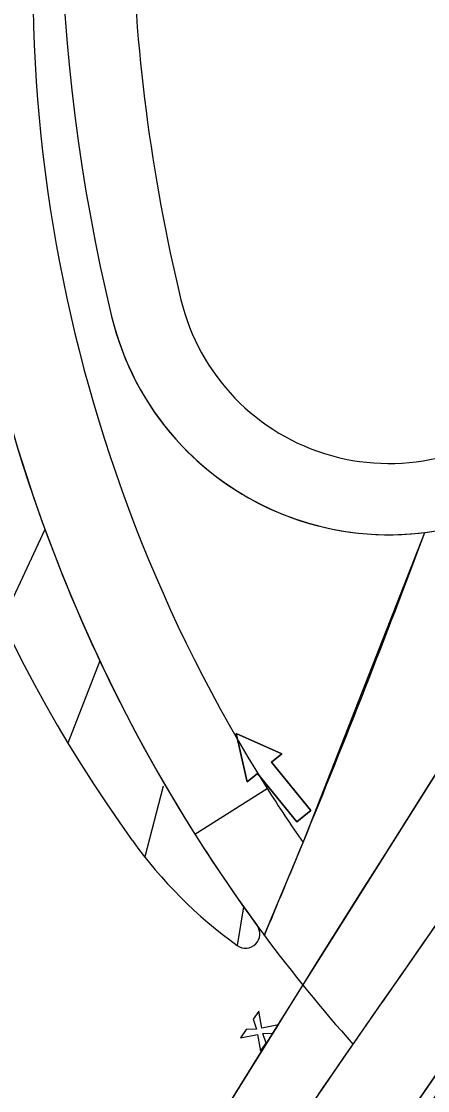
# Model space of a CAD drawing. Extents: x 14104283 to 14128447, y 8633203 to 8671666.
# Drawn here: x 14119019 to 14119076, y 8668780.4 to 8668930.5 of the extents above; entities that cross this region are included whole.
import ezdxf

# ---------------------------------------------------------------- set-up
doc = ezdxf.new("R2010")
doc.units = 0
for name, color, linetype in [('Cell', 7, 'Continuous'), ('dsnPaintExistingChannelizingLaneYellow', 7, 'Continuous'), ('dsnPaintExistingEdgeLineRightWhite', 7, 'Continuous'), ('dsnShadingPaved', 7, 'Continuous'), ('dsnStgShadingPrevPav', 7, 'Continuous'), ('dsnTapeExistingChannelizingLaneWhite', 7, 'Continuous'), ('dsnTapeExistingChannelizingLaneYellow', 7, 'Continuous'), ('dsnTapeRemoveChannelizingWhite', 7, 'Continuous'), ('dsnTapeRemoveChannelizingYellow', 7, 'Continuous'), ('Level 2', 7, 'Continuous'), ('Level 5', 7, 'Continuous')]:
    doc.layers.add(name, color=color, linetype=linetype)

msp = doc.modelspace()

# ---------------------------------------------------------------- linework, layer by layer
at = {"layer": 'Cell'}
for p, q in [((14119052.33, 8668791.58), (14119051.55, 8668790.45)), ((14119052.76, 8668789.23), (14119052.33, 8668791.58)), ((14119051.55, 8668790.45), (14119051.98, 8668789.09)), ((14119055.11, 8668789.67), (14119052.76, 8668789.23)), ((14119054.33, 8668788.53), (14119055.11, 8668789.67)), ((14119050.56, 8668789), (14119049.78, 8668787.87)), ((14119049.78, 8668787.87), (14119052.12, 8668788.31)), ((14119051.98, 8668789.09), (14119050.56, 8668789)), ((14119052.12, 8668788.31), (14119052.56, 8668785.96)), ((14119052.91, 8668788.45), (14119054.33, 8668788.53)), ((14119053.34, 8668787.09), (14119052.91, 8668788.45)), ((14119052.56, 8668785.96), (14119053.34, 8668787.09))]:
    msp.add_line(p, q, dxfattribs=at)
at = {"layer": 'dsnPaintExistingChannelizingLaneYellow'}
for p, q in [((14119022.33, 8668859.19), (14119016.34, 8668846.32)), ((14119030.03, 8668840.74), (14119025.56, 8668829.19)), ((14119038.93, 8668823.15), (14119036.32, 8668813.23)), ((14119050.18, 8668806.25), (14119049.3, 8668800.81))]:
    msp.add_line(p, q, dxfattribs=at)
for centre, radius, start, end in [((14119233.62, 8668936.54), 225, 186.3042, 216.2139), ((14119196.84, 8668932.46), 200, 186.3366, 215.7802), ((14119087.32, 8668853.53), 65, 215.7802, 234.1997), ((14119050.47, 8668802.43), 2, 234.1997, 36.2139)]:
    msp.add_arc(centre, radius, start, end, dxfattribs=at)
at = {"layer": 'dsnPaintExistingEdgeLineRightWhite'}
for centre, radius, start, end in [((14119284.46, 8668949.91), 260, 168.2924, 193.5302), ((14119070.57, 8668898.44), 40, 193.5302, 305.9003)]:
    msp.add_arc(centre, radius, start, end, dxfattribs=at)
at = {"layer": 'dsnShadingPaved'}
for p, q in [((14119058.53, 8668815.24), (14119075.63, 8668858.76)), ((14119043.37, 8668816.41), (14119053.52, 8668822.82)), ((14119043.37, 8668816.41), (14119053.52, 8668822.82)), ((14119053.1, 8668802.23), (14119058.53, 8668815.24))]:
    msp.add_line(p, q, dxfattribs=at)
for centre, radius, start, end in [((14119284.46, 8668949.91), 260, 168.2924, 193.5302), ((14119233.62, 8668936.54), 225, 167.9329, 212.2703), ((14119233.62, 8668936.54), 213, 167.9329, 212.2703), ((14119233.62, 8668936.54), 213, 167.9329, 212.2703), ((14119070.57, 8668898.44), 40, 193.5302, 277.2674), ((14119070.57, 8668898.44), 40, 277.2674, 305.9003), ((14117682.33, 8669381.12), 1488, 337.64823, 339.44858), ((14119233.62, 8668936.54), 213, 212.2703, 214.7131), ((14119233.62, 8668936.54), 213, 212.2703, 214.7131), ((14119233.62, 8668936.54), 225, 212.2703, 216.6514), ((14117682.33, 8669381.12), 1488, 337.10525, 337.64823), ((14121955.85, 8666791.92), 3512, 144.95493, 152.69211), ((14121955.85, 8666791.92), 3512, 144.95493, 145.38458), ((14121955.85, 8666791.92), 3500, 144.95493, 152.69211), ((14119233.62, 8668936.54), 225, 216.6514, 221.6647)]:
    msp.add_arc(centre, radius, start, end, dxfattribs=at)
at = {"layer": 'dsnStgShadingPrevPav'}
for centre, radius, start, end in [((14119284.46, 8668949.91), 250, 181.1696, 193.5302), ((14123732.96, 8665874.38), 5512, 146.42562, 157.1633), ((14123732.59, 8665873.82), 5512, 146.50213, 150.36196), ((14123732.96, 8665874.38), 5488, 146.42119, 157.1633), ((14123732.85, 8665874.2), 5488.01, 146.41277, 150.66874), ((14121592.11, 8667345.68), 2888.95, 147.23666, 156.23389), ((14121592.11, 8667345.68), 2888.95, 147.23666, 155.3184), ((14121592.11, 8667345.68), 2876.95, 147.18034, 155.90343), ((14121592.11, 8667345.68), 2876.95, 147.24009, 156.23389), ((14121592.11, 8667345.68), 2873.95, 147.18114, 155.90343), ((14121591.75, 8667345.11), 2873.96, 147.23629, 151.15167), ((14119070.57, 8668898.44), 30, 193.5302, 315.2544)]:
    msp.add_arc(centre, radius, start, end, dxfattribs=at)
at = {"layer": 'dsnTapeExistingChannelizingLaneWhite'}
msp.add_arc((14121955.85, 8666791.92), 3512, 145.38458, 147.96378, dxfattribs=at)
at = {"layer": 'dsnTapeExistingChannelizingLaneYellow'}
msp.add_arc((14121955.85, 8666791.92), 3500, 144.95493, 149.50762, dxfattribs=at)
at = {"layer": 'dsnTapeRemoveChannelizingWhite'}
msp.add_arc((14120823.3, 8667767.54), 2000, 143.15224, 151.24538, dxfattribs=at)
at = {"layer": 'dsnTapeRemoveChannelizingYellow'}
msp.add_arc((14120823.3, 8667767.54), 2012, 143.15224, 151.24538, dxfattribs=at)
at = {"layer": 'Level 2'}
msp.add_lwpolyline([(14119057.68, 8668818.15), (14119059.62, 8668819.73), (14119054.09, 8668826.51), (14119055.54, 8668827.7), (14119049.17, 8668830.57), (14119050.7, 8668823.75), (14119052.15, 8668824.94)], close=True, dxfattribs=at)
at = {"layer": 'Level 5'}
msp.add_lwpolyline([(14119052.15, 8668824.94), (14119050.7, 8668823.75), (14119049.17, 8668830.57), (14119055.54, 8668827.7), (14119054.09, 8668826.51), (14119059.62, 8668819.73), (14119057.68, 8668818.15), (14119052.15, 8668824.94)], dxfattribs=at)

doc.saveas('drawing.dxf')
